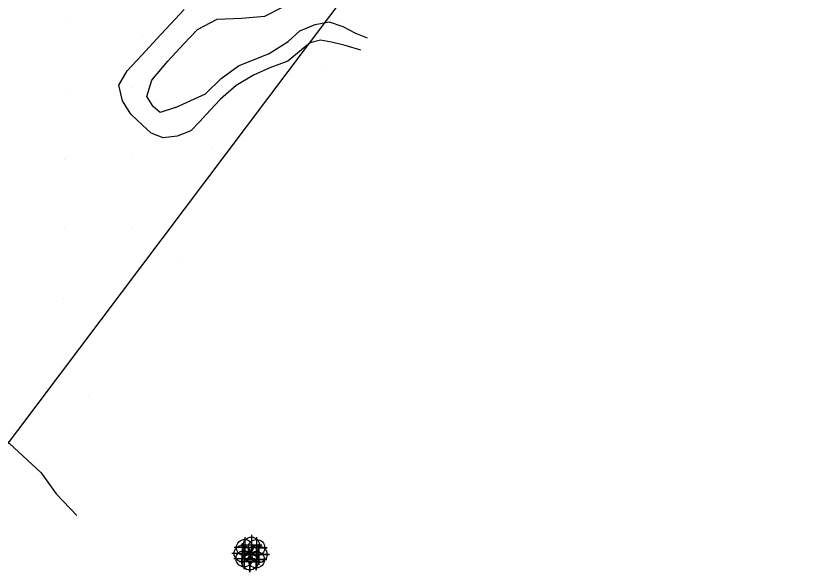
# Model space of a CAD drawing. Extents: x 1497074 to 1501343, y 481943 to 486114.
# Drawn here: x 1498929.9 to 1499153.8, y 484808.7 to 484967.5 of the extents above; entities that cross this region are included whole.
import ezdxf

# ---------------------------------------------------------------- set-up
doc = ezdxf.new("R2010")
doc.units = 0
for name, color, linetype in [('Exist DTM Breakline', 7, 'Continuous'), ('Exist DTM Breakline Cogo Point CELL', 7, 'Continuous'), ('PH Exist DTM Boundary', 7, 'Continuous'), ('PH Exist DTM Breakline', 7, 'Continuous'), ('PH Exist DTM Obscure Area', 7, 'Continuous'), ('PH Exist DTM Point', 7, 'Continuous')]:
    doc.layers.add(name, color=color, linetype=linetype)

msp = doc.modelspace()

# ---------------------------------------------------------------- linework, layer by layer
at = {"layer": 'Exist DTM Breakline'}
msp.add_lwpolyline([(1498995.24, 484815.75), (1498994.55, 484814.05), (1498995.1, 484812.57), (1498996.69, 484811.7), (1498998.53, 484812.31), (1498999.28, 484813.79), (1498998.62, 484815.71), (1498997.15, 484816.4)], dxfattribs=at)
at = {"layer": 'Exist DTM Breakline Cogo Point CELL'}
for points in [[(1498995.24, 484818.75), (1498995.24, 484812.75), (1498995.24, 484815.75), (1498998.24, 484815.75), (1498992.24, 484815.75)], [(1498997.15, 484819.4), (1498997.15, 484813.4), (1498997.15, 484816.4), (1499000.15, 484816.4), (1498994.15, 484816.4)], [(1498998.62, 484818.71), (1498998.62, 484812.71), (1498998.62, 484815.71), (1499001.62, 484815.71), (1498995.62, 484815.71)], [(1498994.55, 484817.05), (1498994.55, 484811.05), (1498994.55, 484814.05), (1498997.55, 484814.05), (1498991.55, 484814.05)], [(1498995.1, 484815.57), (1498995.1, 484809.57), (1498995.1, 484812.57), (1498998.1, 484812.57), (1498992.1, 484812.57)], [(1498998.53, 484815.31), (1498998.53, 484809.31), (1498998.53, 484812.31), (1499001.53, 484812.31), (1498995.53, 484812.31)], [(1498999.28, 484816.79), (1498999.28, 484810.79), (1498999.28, 484813.79), (1499002.28, 484813.79), (1498996.28, 484813.79)], [(1498996.69, 484814.7), (1498996.69, 484808.7), (1498996.69, 484811.7), (1498999.69, 484811.7), (1498993.69, 484811.7)]]:
    msp.add_lwpolyline(points, dxfattribs=at)
for centre in [(1498995.24, 484815.75), (1498997.15, 484816.4), (1498998.62, 484815.71), (1498994.55, 484814.05), (1498999.28, 484813.79), (1498995.1, 484812.57), (1498996.69, 484811.7), (1498998.53, 484812.31)]:
    msp.add_circle(centre, 2.34, dxfattribs=at)
at = {"layer": 'PH Exist DTM Boundary'}
msp.add_lwpolyline([(1498924.23, 484841.06), (1498545.19, 485168.9), (1498846.5, 485569.16), (1499227.59, 485244.03)], close=True, dxfattribs=at)
at = {"layer": 'PH Exist DTM Breakline'}
for points in [[(1498975.52, 484941.38), (1498971.09, 484939.93), (1498969.09, 484941.66), (1498967.3, 484944.43), (1498968.72, 484949.11), (1498973.3, 484954.59), (1498977.86, 484959.52), (1498981.82, 484963.59), (1498987.43, 484966.51), (1498994.3, 484966.86), (1499000.98, 484967.44), (1499005.87, 484969.89), (1499008.82, 484973.03), (1499013.6, 484983.04), (1499016.74, 484986.43)], [(1499028.34, 484957.71), (1499023.91, 484958.98), (1499020.03, 484959.94), (1499016.89, 484960.51), (1499013.87, 484959.82), (1499011.47, 484957.83), (1499007.55, 484954.58), (1499002.39, 484952.62), (1498997.72, 484950.56), (1498992.77, 484947.63), (1498988.38, 484943.74), (1498985.43, 484940.56), (1498982.48, 484937.36), (1498979.91, 484934.67), (1498975.93, 484933.19), (1498971.99, 484932.65), (1498968.58, 484934.01), (1498966, 484936.39), (1498962.74, 484939.4), (1498960.35, 484943.26), (1498959.3, 484947.74), (1498961.73, 484951.79), (1498965.94, 484956.36), (1498970.11, 484960.86), (1498974.06, 484965.14), (1498977.96, 484969.26)], [(1498975.52, 484941.38), (1498984.01, 484945.24), (1498988.49, 484949.64), (1498993.48, 484953.2), (1499002.19, 484956.75), (1499007.63, 484960.16), (1499011.01, 484963.19), (1499015.31, 484965.06), (1499019.3, 484965.75), (1499023.22, 484964.4), (1499026.84, 484962.59), (1499030.19, 484961.17)]]:
    msp.add_lwpolyline(points, dxfattribs=at)
at = {"layer": 'PH Exist DTM Obscure Area'}
msp.add_lwpolyline([(1498855, 484911.56), (1498864.55, 484904.23), (1498879.46, 484890.44), (1498892.8, 484878.11), (1498905.94, 484865.96), (1498916.77, 484855.95), (1498926.79, 484846.67), (1498937.17, 484837.08), (1498941.47, 484831.09), (1498947.37, 484824.95)], dxfattribs=at)
at = {"layer": 'PH Exist DTM Point'}
for p, q in [((1498944.49, 484965.97), (1498944.49, 484965.97)), ((1498966.14, 484961.99), (1498966.14, 484961.99)), ((1499018.17, 484952.66), (1499018.17, 484952.66)), ((1498945.13, 484945.38), (1498945.13, 484945.38)), ((1498963.28, 484947.09), (1498963.28, 484947.09)), ((1499003.54, 484946.85), (1499003.54, 484946.85)), ((1498985.98, 484929.96), (1498985.98, 484929.96)), ((1498943.89, 484926.52), (1498943.89, 484926.52)), ((1498963.3, 484927.07), (1498963.3, 484927.07)), ((1498963.26, 484907.11), (1498963.26, 484907.11)), ((1498943.73, 484906.67), (1498943.73, 484906.67)), ((1498977.15, 484898.01), (1498977.15, 484898.01)), ((1498943.54, 484886.85), (1498943.54, 484886.85)), ((1498943.3, 484867.07), (1498943.3, 484867.07)), ((1498950.6, 484859.02), (1498950.6, 484859.02)), ((1498938.81, 484838.33), (1498938.81, 484838.33))]:
    msp.add_line(p, q, dxfattribs=at)

doc.saveas('drawing.dxf')
